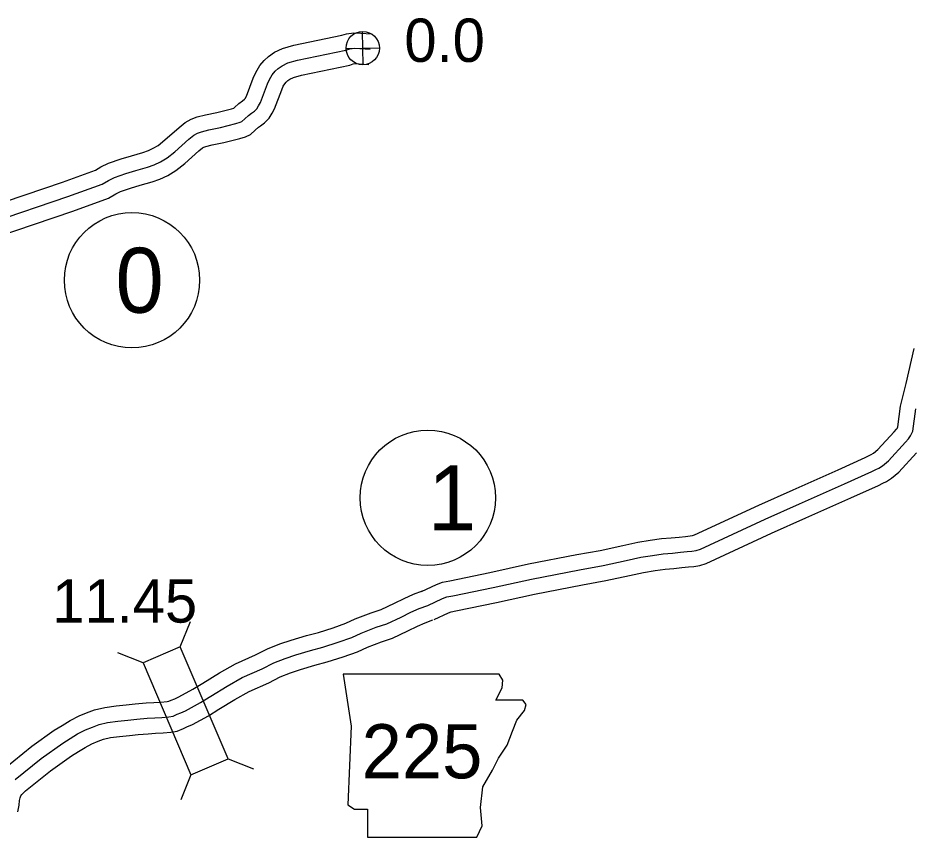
# Model space of a CAD drawing. Extents: x 31699 to 244310, y -8841 to 11474.
# Drawn here: x 104801 to 105384, y 3797 to 4330 of the extents above; entities that cross this region are included whole.
import ezdxf

# ---------------------------------------------------------------- set-up
doc = ezdxf.new("R2010")
doc.units = 0
for name, color, linetype in [('B_Logo', 7, 'Continuous'), ('G-ANNO-TEXT', 7, 'Continuous'), ('Level 21', 7, 'Continuous'), ('R_Border Notes', 7, 'Continuous'), ('R_XS_EARTHWORK_STAGE1', 7, 'Continuous'), ('R_XS_EARTHWORK_STAGE2', 7, 'Continuous'), ('S_WALL', 7, 'Continuous'), ('S_WALL_ANNOT', 7, 'Continuous')]:
    doc.layers.add(name, color=color, linetype=linetype)

msp = doc.modelspace()

# ---------------------------------------------------------------- linework, layer by layer
at = {"layer": 'B_Logo'}
for points in [[(104784.04, 4196.69), (104833.84, 4213.62), (104856.14, 4221.7), (104860.23, 4224.06), (104864.18, 4226.09), (104871.6, 4228.61), (104878.1, 4230.49), (104885.72, 4232.74), (104890.03, 4234.18), (104894.25, 4236.15), (104898.4, 4238.72), (104903.44, 4242.78), (104912.66, 4250.89), (104915.87, 4253.5), (104918.25, 4254.83), (104920.83, 4255.76), (104925.61, 4256.94), (104933.11, 4258.45), (104943.06, 4261.08), (104945.91, 4261.89), (104947.1, 4262.45), (104949, 4264.1), (104951.42, 4266.36), (104953.38, 4267.81), (104955.35, 4269.19), (104956.86, 4270.63), (104957.94, 4272.66), (104959.1, 4274.76), (104963.75, 4286.84), (104965.02, 4289.81), (104966.82, 4292.86), (104968.77, 4295.05), (104970.73, 4296.9), (104973.35, 4298.7), (104977.05, 4300.46), (104983.35, 4302.34), (105014.63, 4308.81), (105017.28, 4309.68), (105020.41, 4310.08), (105023.82, 4309.96), (105030.51, 4309.45)], [(105067.94, 3947.76), (105077.59, 3952.13), (105080.37, 3953.2), (105084.28, 3954.02), (105110.52, 3959.44), (105135.43, 3964.9), (105166.72, 3970.9), (105181.94, 3973.73), (105197.02, 3976.89), (105206.51, 3979.04), (105214.23, 3980.23), (105221.15, 3981.32), (105227.08, 3981.79), (105232.34, 3982.25), (105236.6, 3982.68), (105239.8, 3982.96), (105242.52, 3983.35), (105245.3, 3984.35), (105287.44, 4003.72), (105309.76, 4013.73), (105338.96, 4026.77), (105356.73, 4034.81), (105359.43, 4036.14), (105361.28, 4037.05), (105363.65, 4038.58), (105367.51, 4041.74), (105378.58, 4053.84), (105380.66, 4056.02), (105381.95, 4057.93), (105383.35, 4060.97), (105385.34, 4075.46)], [(104799.58, 3834.57), (104816.6, 3848.16), (104830.68, 3858.21), (104835.49, 3861.25), (104840.24, 3864.15), (104845.4, 3866.73), (104849.9, 3868.63), (104854.21, 3870.32), (104859.79, 3871.57), (104866.38, 3872.51), (104872.85, 3873.04), (104878.71, 3873.83), (104885.58, 3874.3), (104890.38, 3874.6), (104895.12, 3874.89), (104899.65, 3875.32), (104902.31, 3875.71), (104905.1, 3876.9), (104907.41, 3877.89), (104910.52, 3879.22), (104920.23, 3884.63), (104926.82, 3888.71), (104937.51, 3895.22), (104947.34, 3900.77), (104960.31, 3906.51), (104967.78, 3910.34), (104975.27, 3913.3), (104982.23, 3915.65), (104991.79, 3918.45), (104999.83, 3920.56), (105009.71, 3923.76), (105018.53, 3926.82), (105024.75, 3929.75), (105034.48, 3933.56), (105041.38, 3935.78), (105050.71, 3940.11), (105056.86, 3943.25), (105062.42, 3945.77), (105067.94, 3947.76)]]:
    msp.add_lwpolyline(points, dxfattribs=at)
at = {"layer": 'G-ANNO-TEXT'}
msp.add_lwpolyline([(105013.06, 3903.1), (105018.13, 3869.26), (105015.88, 3817.95), (105020.39, 3815.13), (105028.85, 3815.13), (105028.85, 3797.08), (105099.9, 3797.08), (105103.29, 3804.41), (105102.16, 3816.25), (105103.85, 3829.79), (105110.05, 3840.5), (105114, 3848.4), (105119.64, 3856.86), (105123.02, 3865.88), (105125.84, 3873.21), (105130.92, 3879.42), (105132.05, 3883.36), (105129.79, 3886.18), (105112.31, 3886.18), (105116.26, 3894.08), (105116.82, 3899.15), (105114.48, 3903.05)], close=True, dxfattribs=at)
at = {"layer": 'Level 21'}
for p, q in [((105025.96, 4299.3), (105025.46, 4321)), ((105014.86, 4309.9), (105036.56, 4310.4))]:
    msp.add_line(p, q, dxfattribs=at)
msp.add_circle((105025.71, 4310.15), 10.85, dxfattribs=at)
at = {"layer": 'R_Border Notes'}
for centre in [(104875.62, 4159.18), (105068.01, 4017.7)]:
    msp.add_circle(centre, 44, dxfattribs=at)
at = {"layer": 'R_XS_EARTHWORK_STAGE1'}
for p, q in [((104907.05, 3920.82), (104913.59, 3937.16)), ((104882.79, 3910.41), (104866.45, 3916.95)), ((104938.26, 3848.02), (104954.6, 3841.49)), ((104913.99, 3837.62), (104907.46, 3821.28))]:
    msp.add_line(p, q, dxfattribs=at)
msp.add_lwpolyline([(104882.79, 3910.41), (104913.99, 3837.62), (104938.26, 3848.02), (104907.05, 3920.82)], close=True, dxfattribs=at)
at = {"layer": 'R_XS_EARTHWORK_STAGE2'}
for points in [[(104780.92, 4206.19), (104830.53, 4223.06), (104851.9, 4230.79), (104855.43, 4232.84), (104860.28, 4235.33), (104868.6, 4238.15), (104875.29, 4240.09), (104882.72, 4242.29), (104886.32, 4243.49), (104889.49, 4244.96), (104892.61, 4246.9), (104897, 4250.44), (104906.2, 4258.52), (104910.23, 4261.81), (104914.09, 4263.96), (104917.93, 4265.34), (104923.42, 4266.7), (104930.84, 4268.19), (104940.43, 4270.73), (104941.85, 4271.13), (104942.3, 4271.52), (104945.01, 4274.06), (104947.55, 4275.93), (104948.83, 4276.83), (104949.15, 4277.43), (104950.01, 4278.99), (104954.48, 4290.6), (104956.07, 4294.33), (104958.7, 4298.79), (104961.59, 4302.03), (104964.43, 4304.71), (104968.35, 4307.39), (104973.45, 4309.82), (104980.9, 4312.05), (105012.06, 4318.49), (105015.07, 4319.47), (105019.94, 4320.11), (105024.38, 4319.95), (105031.27, 4319.42)], [(104787.16, 4187.19), (104837.15, 4204.19), (104860.39, 4212.6), (104865.02, 4215.28), (104868.09, 4216.86), (104874.6, 4219.06), (104880.91, 4220.9), (104888.72, 4223.2), (104893.74, 4224.88), (104899.02, 4227.34), (104904.19, 4230.55), (104909.88, 4235.13), (104919.13, 4243.25), (104921.51, 4245.2), (104922.41, 4245.7), (104923.73, 4246.17), (104927.79, 4247.18), (104935.38, 4248.7), (104945.7, 4251.44), (104949.43, 4252.49), (104952.62, 4254), (104955.7, 4256.67), (104957.82, 4258.66), (104959.22, 4259.69), (104961.72, 4261.45), (104964.92, 4264.51), (104966.74, 4267.9), (104968.19, 4270.54), (104973.02, 4283.08), (104973.96, 4285.3), (104974.93, 4286.94), (104975.94, 4288.07), (104977.02, 4289.09), (104978.36, 4290.01), (104980.65, 4291.1), (104985.8, 4292.64), (105017.2, 4299.13), (105019.5, 4299.88), (105020.88, 4300.06), (105023.26, 4299.98), (105029.74, 4299.48)], [(105063.82, 3956.87), (105073.73, 3961.36), (105077.52, 3962.82), (105082.24, 3963.81), (105108.44, 3969.22), (105133.41, 3974.7), (105164.87, 3980.73), (105180, 3983.54), (105194.89, 3986.66), (105204.65, 3988.88), (105212.69, 3990.11), (105219.97, 3991.26), (105226.25, 3991.76), (105231.4, 3992.2), (105235.67, 3992.64), (105238.65, 3992.89), (105240.09, 3993.1), (105241.52, 3993.62), (105283.3, 4012.82), (105305.68, 4022.85), (105334.86, 4035.89), (105352.46, 4043.85), (105355.01, 4045.11), (105356.34, 4045.77), (105357.75, 4046.67), (105360.62, 4049.02), (105371.27, 4060.66), (105372.85, 4062.32), (105373.21, 4062.85), (105373.64, 4063.8), (105375.51, 4077.32), (105379.08, 4092.06), (105384.19, 4114.8)], [(105072.07, 3938.65), (105081.45, 3942.9), (105083.21, 3943.58), (105086.33, 3944.23), (105112.6, 3949.66), (105137.44, 3955.1), (105168.58, 3961.08), (105183.88, 3963.92), (105199.15, 3967.12), (105208.38, 3969.21), (105215.77, 3970.34), (105222.33, 3971.38), (105227.9, 3971.83), (105233.27, 3972.29), (105237.53, 3972.72), (105240.95, 3973.02), (105244.96, 3973.6), (105249.09, 3975.09), (105291.57, 3994.61), (105313.85, 4004.6), (105343.06, 4017.65), (105361, 4025.76), (105363.86, 4027.17), (105366.22, 4028.34), (105369.54, 4030.48), (105374.4, 4034.46), (105385.89, 4047.01)], [(104792.86, 3842), (104810.57, 3856.14), (104825.1, 3866.51), (104830.21, 3869.74), (104835.39, 3872.91), (104841.22, 3875.82), (104846.13, 3877.89), (104851.27, 3879.91), (104857.99, 3881.42), (104865.27, 3882.45), (104871.77, 3882.98), (104877.7, 3883.78), (104884.93, 3884.28), (104889.76, 3884.58), (104894.34, 3884.87), (104898.46, 3885.25), (104899.58, 3885.41), (104901.17, 3886.1), (104903.49, 3887.08), (104906.11, 3888.21), (104915.16, 3893.26), (104921.59, 3897.24), (104932.45, 3903.84), (104942.85, 3909.71), (104956, 3915.54), (104963.65, 3919.46), (104971.83, 3922.7), (104979.22, 3925.19), (104989.12, 3928.09), (104997.01, 3930.16), (105006.53, 3933.25), (105014.75, 3936.09), (105020.79, 3938.94), (105031.13, 3942.99), (105037.74, 3945.11), (105046.33, 3949.1), (105052.52, 3952.26), (105058.65, 3955.04), (105064.55, 3957.17)], [(104801.44, 3813.52), (104802.15, 3817.83), (104802.44, 3820.96), (104802.85, 3822.59), (104803.42, 3823.92), (104804.06, 3824.84), (104806.3, 3827.14), (104822.63, 3840.17), (104836.26, 3849.9), (104840.78, 3852.76), (104845.1, 3855.4), (104849.58, 3857.64), (104853.67, 3859.37), (104857.15, 3860.73), (104861.59, 3861.73), (104867.5, 3862.57), (104873.93, 3863.09), (104879.72, 3863.87), (104886.23, 3864.32), (104891, 3864.62), (104895.9, 3864.92), (104900.84, 3865.39), (104905.05, 3866), (104909.02, 3867.7), (104911.34, 3868.69), (104914.94, 3870.23), (104925.3, 3876.01), (104932.05, 3880.19), (104942.56, 3886.59), (104951.84, 3891.82), (104964.62, 3897.48), (104971.91, 3901.22), (104978.7, 3903.91), (104985.23, 3906.11), (104994.46, 3908.82), (105002.64, 3910.95), (105012.89, 3914.28), (105022.31, 3917.55), (105028.71, 3920.57), (105037.84, 3924.14), (105045.03, 3926.44), (105055.09, 3931.12), (105061.2, 3934.23), (105066.18, 3936.49), (105071.34, 3938.35)]]:
    msp.add_lwpolyline(points, dxfattribs=at)

# ---------------------------------------------------------------- texts
at = {"layer": 'G-ANNO-TEXT'}
msp.add_text('225', height=35.2, dxfattribs=at).set_placement((105024.95, 3835.27))
at = {"layer": 'R_Border Notes'}
for s, p in [('0', (104864.86, 4138.06)), ('1', (105068.01, 3996.58))]:
    msp.add_text(s, height=42.24, dxfattribs=at).set_placement(p)
at = {"layer": 'S_WALL'}
msp.add_text('11.45', height=28.16, dxfattribs=at).set_placement((104823.76, 3936.55))
at = {"layer": 'S_WALL_ANNOT'}
msp.add_text('0.0', height=28.16, dxfattribs=at).set_placement((105052.75, 4301.18))

doc.saveas('drawing.dxf')
